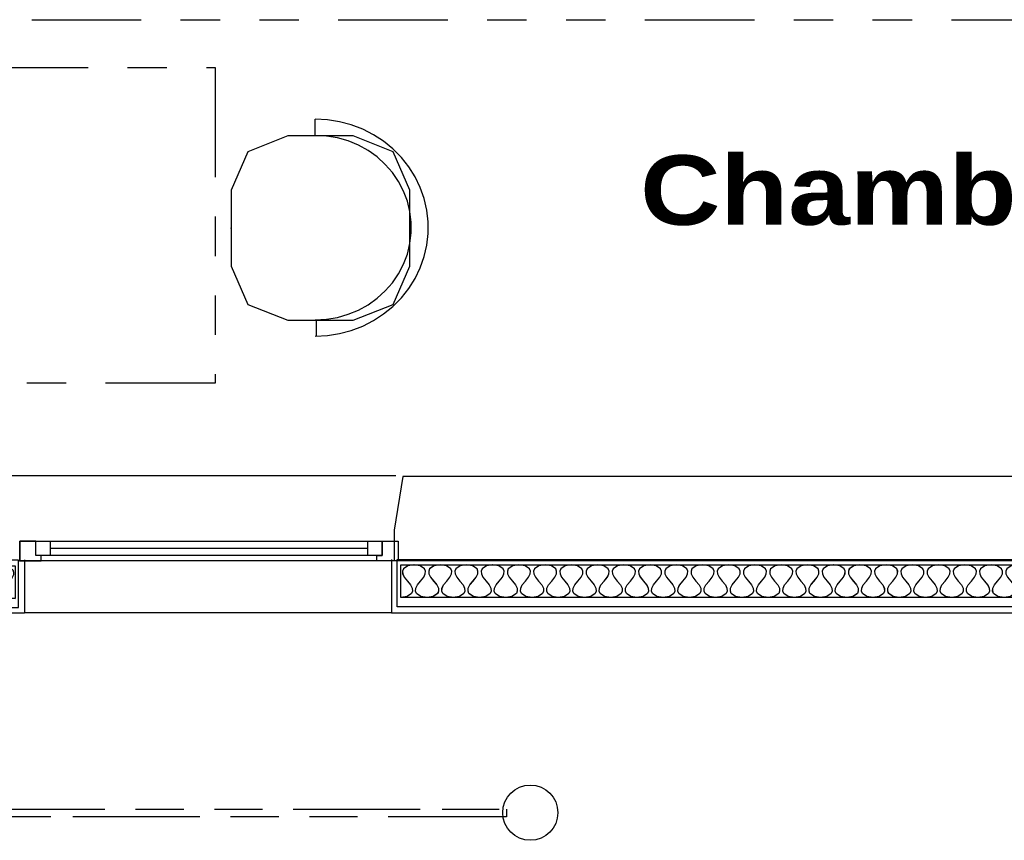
# Model space of a CAD drawing. Header units: millimetres. Extents: x -15 to 127, y -65 to 67.
# Tile 281 of 476: x 30.12 to 32.62, y 21.48 to 23.56. Entities that reach past the tile are written whole.
import ezdxf

# ---------------------------------------------------------------- set-up
doc = ezdxf.new("R2010")
doc.units = ezdxf.units.MM
doc.header["$MEASUREMENT"] = 0
doc.linetypes.add('PC_DASH_1', pattern=[0.638889, 0.277778, -0.083333, 0.055556, -0.083333, 0.055556, -0.083333])
doc.linetypes.add('PC_DASH_3', pattern=[0.055556, 0.027778, -0.027778])
doc.layers.add('structure rdc', color=7, linetype='Continuous')
doc.styles.get("Standard").update_dxf_attribs({"font": 'BKANT.TTF'})

# ---------------------------------------------------------------- blocks, each defined once
blk = doc.blocks.new('PD_8867')
at = {"layer": 'structure rdc', "color": 0}
for points in [[(33.8729, -24.2101), (31.1113, -24.2101), (31.1113, -24.127), (33.8729, -24.127), (33.8729, -24.2101)], [(32.6576, -24.2075), (32.6418, -24.2101), (32.6261, -24.2075), (32.615, -24.1997), (32.6126, -24.1938), (32.6131, -24.1867), (32.6171, -24.1782), (32.6252, -24.1685), (32.6332, -24.1588), (32.6372, -24.1503), (32.6378, -24.1432), (32.6354, -24.1373), (32.6243, -24.1296), (32.6085, -24.127), (32.5928, -24.1296), (32.5817, -24.1373), (32.5793, -24.1432), (32.5798, -24.1503), (32.5838, -24.1588), (32.5919, -24.1685), (32.6, -24.1782), (32.604, -24.1867), (32.6045, -24.1938), (32.6021, -24.1997), (32.591, -24.2075), (32.5753, -24.2101), (32.5595, -24.2075), (32.5484, -24.1997), (32.546, -24.1938), (32.5466, -24.1867), (32.5506, -24.1782), (32.5586, -24.1685), (32.5667, -24.1588), (32.5707, -24.1503), (32.5712, -24.1432), (32.5688, -24.1373), (32.5577, -24.1296), (32.542, -24.127), (32.5263, -24.1296), (32.5151, -24.1373), (32.5128, -24.1432), (32.5133, -24.1503), (32.5173, -24.1588), (32.5254, -24.1685), (32.5334, -24.1782), (32.5374, -24.1867), (32.5379, -24.1938), (32.5356, -24.1997), (32.5245, -24.2075), (32.5087, -24.2101), (32.493, -24.2075), (32.4819, -24.1997), (32.4795, -24.1938), (32.48, -24.1867), (32.484, -24.1782), (32.4921, -24.1685), (32.5001, -24.1588), (32.5041, -24.1503), (32.5047, -24.1432), (32.5023, -24.1373), (32.4912, -24.1296), (32.4755, -24.127), (32.4597, -24.1296), (32.4486, -24.1373), (32.4462, -24.1432), (32.4468, -24.1503), (32.4508, -24.1588), (32.4588, -24.1685), (32.4669, -24.1782), (32.4709, -24.1867), (32.4714, -24.1938), (32.469, -24.1997), (32.4579, -24.2075), (32.4422, -24.2101), (32.4264, -24.2075), (32.4153, -24.1997), (32.413, -24.1938), (32.4135, -24.1867), (32.4175, -24.1782), (32.4255, -24.1685), (32.4336, -24.1588), (32.4376, -24.1503), (32.4381, -24.1432), (32.4358, -24.1373), (32.4246, -24.1296), (32.4089, -24.127), (32.3932, -24.1296), (32.3821, -24.1373), (32.3797, -24.1432), (32.3802, -24.1503), (32.3842, -24.1588), (32.3923, -24.1685), (32.4003, -24.1782), (32.4043, -24.1867), (32.4049, -24.1938), (32.4025, -24.1997), (32.3914, -24.2075), (32.3756, -24.2101), (32.3599, -24.2075), (32.3488, -24.1997), (32.3464, -24.1938), (32.3469, -24.1867), (32.3509, -24.1782), (32.359, -24.1685), (32.3671, -24.1588), (32.3711, -24.1503), (32.3716, -24.1432), (32.3692, -24.1373), (32.3581, -24.1296), (32.3424, -24.127), (32.3266, -24.1296), (32.3155, -24.1373), (32.3131, -24.1432), (32.3137, -24.1503), (32.3177, -24.1588), (32.3257, -24.1685), (32.3338, -24.1782), (32.3378, -24.1867), (32.3383, -24.1938), (32.3359, -24.1997), (32.3248, -24.2075), (32.3091, -24.2101), (32.2933, -24.2075), (32.2822, -24.1997), (32.2799, -24.1938), (32.2804, -24.1867), (32.2844, -24.1782), (32.2925, -24.1685), (32.3005, -24.1588), (32.3045, -24.1503), (32.305, -24.1432), (32.3027, -24.1373), (32.2916, -24.1296), (32.2758, -24.127), (32.2601, -24.1296), (32.249, -24.1373), (32.2466, -24.1432), (32.2471, -24.1503), (32.2511, -24.1588), (32.2592, -24.1685), (32.2672, -24.1782), (32.2712, -24.1867), (32.2718, -24.1938), (32.2694, -24.1997), (32.2583, -24.2075), (32.2425, -24.2101), (32.2268, -24.2075), (32.2157, -24.1997), (32.2133, -24.1938), (32.2138, -24.1867), (32.2179, -24.1782), (32.2259, -24.1685), (32.234, -24.1588), (32.238, -24.1503), (32.2385, -24.1432), (32.2361, -24.1373), (32.225, -24.1296), (32.2093, -24.127), (32.1935, -24.1296), (32.1824, -24.1373), (32.1801, -24.1432), (32.1806, -24.1503), (32.1846, -24.1588), (32.1926, -24.1685), (32.2007, -24.1782), (32.2047, -24.1867), (32.2052, -24.1938), (32.2029, -24.1997), (32.1917, -24.2075), (32.176, -24.2101), (32.1603, -24.2075), (32.1491, -24.1997), (32.1468, -24.1938), (32.1473, -24.1867), (32.1513, -24.1782), (32.1594, -24.1685), (32.1674, -24.1588), (32.1714, -24.1503), (32.1719, -24.1432), (32.1696, -24.1373), (32.1585, -24.1296), (32.1427, -24.127), (32.127, -24.1296), (32.1159, -24.1373), (32.1135, -24.1432), (32.114, -24.1503), (32.118, -24.1588), (32.1261, -24.1685), (32.1341, -24.1782), (32.1381, -24.1867), (32.1387, -24.1938), (32.1363, -24.1997), (32.1252, -24.2075), (32.1095, -24.2101), (32.0937, -24.2075), (32.0826, -24.1997), (32.0802, -24.1938), (32.0808, -24.1867), (32.0848, -24.1782), (32.0928, -24.1685), (32.1009, -24.1588), (32.1049, -24.1503), (32.1054, -24.1432), (32.103, -24.1373), (32.0919, -24.1296), (32.0762, -24.127), (32.0604, -24.1296), (32.0493, -24.1373), (32.047, -24.1432), (32.0475, -24.1503), (32.0515, -24.1588), (32.0595, -24.1685), (32.0676, -24.1782), (32.0716, -24.1867), (32.0721, -24.1938), (32.0698, -24.1997), (32.0587, -24.2075), (32.0429, -24.2101), (32.0272, -24.2075), (32.0161, -24.1997), (32.0137, -24.1938), (32.0142, -24.1867), (32.0182, -24.1782), (32.0263, -24.1685), (32.0343, -24.1588), (32.0383, -24.1503), (32.0389, -24.1432), (32.0365, -24.1373), (32.0254, -24.1296), (32.0096, -24.127), (31.9939, -24.1296), (31.9828, -24.1373), (31.9804, -24.1432), (31.9809, -24.1503), (31.9849, -24.1588), (31.993, -24.1685), (32.0011, -24.1782), (32.0051, -24.1867), (32.0056, -24.1938), (32.0032, -24.1997), (31.9921, -24.2075), (31.9764, -24.2101), (31.9606, -24.2075), (31.9495, -24.1997), (31.9471, -24.1938), (31.9477, -24.1867), (31.9517, -24.1782), (31.9597, -24.1685), (31.9678, -24.1588), (31.9718, -24.1503), (31.9723, -24.1432), (31.9699, -24.1373), (31.9588, -24.1296), (31.9431, -24.127), (31.9273, -24.1296), (31.9162, -24.1373), (31.9139, -24.1432), (31.9144, -24.1503), (31.9184, -24.1588), (31.9265, -24.1685), (31.9345, -24.1782), (31.9385, -24.1867), (31.939, -24.1938), (31.9367, -24.1997), (31.9256, -24.2075), (31.9098, -24.2101), (31.8941, -24.2075), (31.883, -24.1997), (31.8806, -24.1938), (31.8811, -24.1867), (31.8851, -24.1782), (31.8932, -24.1685), (31.9012, -24.1588), (31.9052, -24.1503), (31.9058, -24.1432), (31.9034, -24.1373), (31.8923, -24.1296), (31.8765, -24.127), (31.8608, -24.1296), (31.8497, -24.1373), (31.8473, -24.1432), (31.8479, -24.1503), (31.8519, -24.1588), (31.8599, -24.1685), (31.868, -24.1782), (31.872, -24.1867), (31.8725, -24.1938), (31.8701, -24.1997), (31.859, -24.2075), (31.8433, -24.2101), (31.8275, -24.2075), (31.8164, -24.1997), (31.8141, -24.1938), (31.8146, -24.1867), (31.8186, -24.1782), (31.8266, -24.1685), (31.8347, -24.1588), (31.8387, -24.1503), (31.8392, -24.1432), (31.8369, -24.1373), (31.8257, -24.1296), (31.81, -24.127), (31.7943, -24.1296), (31.7832, -24.1373), (31.7808, -24.1432), (31.7813, -24.1503), (31.7853, -24.1588), (31.7934, -24.1685), (31.8014, -24.1782), (31.8054, -24.1867), (31.806, -24.1938), (31.8036, -24.1997), (31.7925, -24.2075), (31.7767, -24.2101), (31.761, -24.2075), (31.7499, -24.1997), (31.7475, -24.1938), (31.748, -24.1867), (31.752, -24.1782), (31.7601, -24.1685), (31.7682, -24.1588), (31.7722, -24.1503), (31.7727, -24.1432), (31.7703, -24.1373), (31.7592, -24.1296), (31.7435, -24.127), (31.7277, -24.1296), (31.7166, -24.1373), (31.7142, -24.1432), (31.7148, -24.1503), (31.7188, -24.1588), (31.7268, -24.1685), (31.7349, -24.1782), (31.7389, -24.1867), (31.7394, -24.1938), (31.737, -24.1997), (31.7259, -24.2075), (31.7102, -24.2101), (31.6944, -24.2075), (31.6833, -24.1997), (31.681, -24.1938), (31.6815, -24.1867), (31.6855, -24.1782), (31.6936, -24.1685), (31.7016, -24.1588), (31.7056, -24.1503), (31.7061, -24.1432), (31.7038, -24.1373), (31.6927, -24.1296), (31.6769, -24.127), (31.6612, -24.1296), (31.6501, -24.1373), (31.6477, -24.1432), (31.6482, -24.1503), (31.6522, -24.1588), (31.6603, -24.1685), (31.6683, -24.1782), (31.6723, -24.1867), (31.6729, -24.1938), (31.6705, -24.1997), (31.6594, -24.2075), (31.6436, -24.2101), (31.6279, -24.2075), (31.6168, -24.1997), (31.6144, -24.1938), (31.6149, -24.1867), (31.6189, -24.1782), (31.627, -24.1685), (31.6351, -24.1588), (31.6391, -24.1503), (31.6396, -24.1432), (31.6372, -24.1373), (31.6261, -24.1296), (31.6104, -24.127), (31.5946, -24.1296), (31.5835, -24.1373), (31.5811, -24.1432), (31.5817, -24.1503), (31.5857, -24.1588), (31.5937, -24.1685), (31.6018, -24.1782), (31.6058, -24.1867), (31.6063, -24.1938), (31.6039, -24.1997), (31.5928, -24.2075), (31.5771, -24.2101), (31.5614, -24.2075), (31.5502, -24.1997), (31.5479, -24.1938), (31.5484, -24.1867), (31.5524, -24.1782), (31.5605, -24.1685), (31.5685, -24.1588), (31.5725, -24.1503), (31.573, -24.1432), (31.5707, -24.1373), (31.5596, -24.1296), (31.5438, -24.127), (31.5281, -24.1296), (31.517, -24.1373), (31.5146, -24.1432), (31.5151, -24.1503), (31.5191, -24.1588), (31.5272, -24.1685), (31.5352, -24.1782), (31.5392, -24.1867), (31.5398, -24.1938), (31.5374, -24.1997), (31.5263, -24.2075), (31.5106, -24.2101), (31.4948, -24.2075), (31.4837, -24.1997), (31.4813, -24.1938), (31.4819, -24.1867), (31.4859, -24.1782), (31.4939, -24.1685), (31.502, -24.1588), (31.506, -24.1503), (31.5065, -24.1432), (31.5041, -24.1373), (31.493, -24.1296), (31.4773, -24.127), (31.4615, -24.1296), (31.4504, -24.1373), (31.4481, -24.1432), (31.4486, -24.1503), (31.4526, -24.1588), (31.4606, -24.1685), (31.4687, -24.1782), (31.4727, -24.1867), (31.4732, -24.1938), (31.4709, -24.1997), (31.4598, -24.2075), (31.444, -24.2101), (31.4283, -24.2075), (31.4172, -24.1997), (31.4148, -24.1938), (31.4153, -24.1867), (31.4193, -24.1782), (31.4274, -24.1685), (31.4354, -24.1588), (31.4394, -24.1503), (31.44, -24.1432), (31.4376, -24.1373), (31.4265, -24.1296), (31.4107, -24.127), (31.395, -24.1296), (31.3839, -24.1373), (31.3815, -24.1432), (31.382, -24.1503), (31.386, -24.1588), (31.3941, -24.1685), (31.4022, -24.1782), (31.4062, -24.1867), (31.4067, -24.1938), (31.4043, -24.1997), (31.3932, -24.2075), (31.3775, -24.2101), (31.3617, -24.2075), (31.3506, -24.1997), (31.3482, -24.1938), (31.3488, -24.1867), (31.3528, -24.1782), (31.3608, -24.1685), (31.3689, -24.1588), (31.3729, -24.1503), (31.3734, -24.1432), (31.371, -24.1373), (31.3599, -24.1296), (31.3442, -24.127), (31.3284, -24.1296), (31.3173, -24.1373), (31.315, -24.1432), (31.3155, -24.1503), (31.3195, -24.1588), (31.3276, -24.1685), (31.3356, -24.1782), (31.3396, -24.1867), (31.3401, -24.1938), (31.3378, -24.1997), (31.3267, -24.2075), (31.3109, -24.2101), (31.2952, -24.2075), (31.2841, -24.1997), (31.2817, -24.1938), (31.2822, -24.1867), (31.2862, -24.1782), (31.2943, -24.1685), (31.3023, -24.1588), (31.3063, -24.1503), (31.3069, -24.1432), (31.3045, -24.1373), (31.2934, -24.1296), (31.2776, -24.127), (31.2619, -24.1296), (31.2508, -24.1373), (31.2484, -24.1432), (31.249, -24.1503), (31.253, -24.1588), (31.261, -24.1685), (31.2691, -24.1782), (31.2731, -24.1867), (31.2736, -24.1938), (31.2712, -24.1997), (31.2601, -24.2075), (31.2444, -24.2101), (31.2286, -24.2075), (31.2175, -24.1997), (31.2152, -24.1938), (31.2157, -24.1867), (31.2197, -24.1782), (31.2277, -24.1685), (31.2358, -24.1588), (31.2398, -24.1503), (31.2403, -24.1432), (31.238, -24.1373), (31.2268, -24.1296), (31.2111, -24.127), (31.1954, -24.1296), (31.1842, -24.1373), (31.1819, -24.1432), (31.1824, -24.1503), (31.1864, -24.1588), (31.1945, -24.1685), (31.2025, -24.1782), (31.2065, -24.1867), (31.2071, -24.1938), (31.2047, -24.1997), (31.1936, -24.2075), (31.1778, -24.2101), (31.1621, -24.2075), (31.151, -24.1997), (31.1486, -24.1938), (31.1491, -24.1867), (31.1531, -24.1782), (31.1612, -24.1685), (31.1692, -24.1588), (31.1733, -24.1503), (31.1738, -24.1432), (31.1714, -24.1373), (31.1603, -24.1296), (31.1446, -24.127), (31.1288, -24.1296), (31.1177, -24.1373), (31.1153, -24.1432), (31.1159, -24.1503), (31.1199, -24.1588), (31.1279, -24.1685), (31.136, -24.1782), (31.14, -24.1867), (31.1405, -24.1938), (31.1381, -24.1997), (31.127, -24.2075), (31.1113, -24.2101)]]:
    blk.add_lwpolyline(points, dxfattribs=at)
blk = doc.blocks.new('PD_8868')
at = {"layer": 'structure rdc', "color": 0}
for p, q in [((31.0876, -24.1137), (31.0876, -24.2487)), ((31.0876, -24.2487), (33.8966, -24.2487))]:
    blk.add_line(p, q, dxfattribs=at)
blk = doc.blocks.new('PD_9311')
at = {"layer": 'structure rdc', "color": 0}
for p, q in [((29.8263, -24.2494), (29.8263, -24.1144)), ((30.1563, -24.1144), (30.1563, -24.2494)), ((30.1563, -24.2494), (29.8366, -24.2494))]:
    blk.add_line(p, q, dxfattribs=at)
blk = doc.blocks.new('PD_4634')
at = {"layer": 'structure rdc', "color": 0}
for points in [[(34.5314, -4.2101), (31.7698, -4.2101), (31.7698, -4.127), (34.5314, -4.127), (34.5314, -4.2101)], [(34.5314, -4.127), (34.5157, -4.1296), (34.5046, -4.1373), (34.5022, -4.1432), (34.5027, -4.1503), (34.5068, -4.1588), (34.5148, -4.1685), (34.5229, -4.1782), (34.5269, -4.1867), (34.5274, -4.1938), (34.525, -4.1997), (34.5139, -4.2075), (34.4982, -4.2101), (34.4824, -4.2075), (34.4713, -4.1997), (34.4689, -4.1938), (34.4695, -4.1867), (34.4735, -4.1782), (34.4815, -4.1685), (34.4896, -4.1588), (34.4936, -4.1503), (34.4941, -4.1432), (34.4918, -4.1373), (34.4806, -4.1296), (34.4649, -4.127), (34.4492, -4.1296), (34.438, -4.1373), (34.4357, -4.1432), (34.4362, -4.1503), (34.4402, -4.1588), (34.4483, -4.1685), (34.4563, -4.1782), (34.4603, -4.1867), (34.4608, -4.1938), (34.4585, -4.1997), (34.4474, -4.2075), (34.4316, -4.2101), (34.4159, -4.2075), (34.4048, -4.1997), (34.4024, -4.1938), (34.4029, -4.1867), (34.4069, -4.1782), (34.415, -4.1685), (34.423, -4.1588), (34.427, -4.1503), (34.4276, -4.1432), (34.4252, -4.1373), (34.4141, -4.1296), (34.3984, -4.127), (34.3826, -4.1296), (34.3715, -4.1373), (34.3691, -4.1432), (34.3697, -4.1503), (34.3737, -4.1588), (34.3817, -4.1685), (34.3898, -4.1782), (34.3938, -4.1867), (34.3943, -4.1938), (34.3919, -4.1997), (34.3808, -4.2075), (34.3651, -4.2101), (34.3493, -4.2075), (34.3382, -4.1997), (34.3359, -4.1938), (34.3364, -4.1867), (34.3404, -4.1782), (34.3484, -4.1685), (34.3565, -4.1588), (34.3605, -4.1503), (34.361, -4.1432), (34.3587, -4.1373), (34.3476, -4.1296), (34.3318, -4.127), (34.3161, -4.1296), (34.305, -4.1373), (34.3026, -4.1432), (34.3031, -4.1503), (34.3071, -4.1588), (34.3152, -4.1685), (34.3232, -4.1782), (34.3272, -4.1867), (34.3278, -4.1938), (34.3254, -4.1997), (34.3143, -4.2075), (34.2985, -4.2101), (34.2828, -4.2075), (34.2717, -4.1997), (34.2693, -4.1938), (34.2698, -4.1867), (34.2738, -4.1782), (34.2819, -4.1685), (34.29, -4.1588), (34.294, -4.1503), (34.2945, -4.1432), (34.2921, -4.1373), (34.281, -4.1296), (34.2653, -4.127), (34.2495, -4.1296), (34.2384, -4.1373), (34.236, -4.1432), (34.2366, -4.1503), (34.2406, -4.1588), (34.2486, -4.1685), (34.2567, -4.1782), (34.2607, -4.1867), (34.2612, -4.1938), (34.2588, -4.1997), (34.2477, -4.2075), (34.232, -4.2101), (34.2162, -4.2075), (34.2051, -4.1997), (34.2028, -4.1938), (34.2033, -4.1867), (34.2073, -4.1782), (34.2154, -4.1685), (34.2234, -4.1588), (34.2274, -4.1503), (34.2279, -4.1432), (34.2256, -4.1373), (34.2145, -4.1296), (34.1987, -4.127), (34.183, -4.1296), (34.1719, -4.1373), (34.1695, -4.1432), (34.17, -4.1503), (34.174, -4.1588), (34.1821, -4.1685), (34.1901, -4.1782), (34.1941, -4.1867), (34.1947, -4.1938), (34.1923, -4.1997), (34.1812, -4.2075), (34.1654, -4.2101), (34.1497, -4.2075), (34.1386, -4.1997), (34.1362, -4.1938), (34.1368, -4.1867), (34.1408, -4.1782), (34.1488, -4.1685), (34.1569, -4.1588), (34.1609, -4.1503), (34.1614, -4.1432), (34.159, -4.1373), (34.1479, -4.1296), (34.1322, -4.127), (34.1164, -4.1296), (34.1053, -4.1373), (34.103, -4.1432), (34.1035, -4.1503), (34.1075, -4.1588), (34.1155, -4.1685), (34.1236, -4.1782), (34.1276, -4.1867), (34.1281, -4.1938), (34.1258, -4.1997), (34.1146, -4.2075), (34.0989, -4.2101), (34.0832, -4.2075), (34.0721, -4.1997), (34.0697, -4.1938), (34.0702, -4.1867), (34.0742, -4.1782), (34.0823, -4.1685), (34.0903, -4.1588), (34.0943, -4.1503), (34.0949, -4.1432), (34.0925, -4.1373), (34.0814, -4.1296), (34.0656, -4.127), (34.0499, -4.1296), (34.0388, -4.1373), (34.0364, -4.1432), (34.0369, -4.1503), (34.0409, -4.1588), (34.049, -4.1685), (34.0571, -4.1782), (34.0611, -4.1867), (34.0616, -4.1938), (34.0592, -4.1997), (34.0481, -4.2075), (34.0324, -4.2101), (34.0166, -4.2075), (34.0055, -4.1997), (34.0031, -4.1938), (34.0037, -4.1867), (34.0077, -4.1782), (34.0157, -4.1685), (34.0238, -4.1588), (34.0278, -4.1503), (34.0283, -4.1432), (34.0259, -4.1373), (34.0148, -4.1296), (33.9991, -4.127), (33.9833, -4.1296), (33.9722, -4.1373), (33.9699, -4.1432), (33.9704, -4.1503), (33.9744, -4.1588), (33.9824, -4.1685), (33.9905, -4.1782), (33.9945, -4.1867), (33.995, -4.1938), (33.9927, -4.1997), (33.9816, -4.2075), (33.9658, -4.2101), (33.9501, -4.2075), (33.939, -4.1997), (33.9366, -4.1938), (33.9371, -4.1867), (33.9411, -4.1782), (33.9492, -4.1685), (33.9572, -4.1588), (33.9612, -4.1503), (33.9618, -4.1432), (33.9594, -4.1373), (33.9483, -4.1296), (33.9325, -4.127), (33.9168, -4.1296), (33.9057, -4.1373), (33.9033, -4.1432), (33.9038, -4.1503), (33.9078, -4.1588), (33.9159, -4.1685), (33.924, -4.1782), (33.928, -4.1867), (33.9285, -4.1938), (33.9261, -4.1997), (33.915, -4.2075), (33.8993, -4.2101), (33.8835, -4.2075), (33.8724, -4.1997), (33.87, -4.1938), (33.8706, -4.1867), (33.8746, -4.1782), (33.8826, -4.1685), (33.8907, -4.1588), (33.8947, -4.1503), (33.8952, -4.1432), (33.8928, -4.1373), (33.8817, -4.1296), (33.866, -4.127), (33.8503, -4.1296), (33.8391, -4.1373), (33.8368, -4.1432), (33.8373, -4.1503), (33.8413, -4.1588), (33.8494, -4.1685), (33.8574, -4.1782), (33.8614, -4.1867), (33.8619, -4.1938), (33.8596, -4.1997), (33.8485, -4.2075), (33.8327, -4.2101), (33.817, -4.2075), (33.8059, -4.1997), (33.8035, -4.1938), (33.804, -4.1867), (33.808, -4.1782), (33.8161, -4.1685), (33.8241, -4.1588), (33.8281, -4.1503), (33.8287, -4.1432), (33.8263, -4.1373), (33.8152, -4.1296), (33.7995, -4.127), (33.7837, -4.1296), (33.7726, -4.1373), (33.7702, -4.1432), (33.7708, -4.1503), (33.7748, -4.1588), (33.7828, -4.1685), (33.7909, -4.1782), (33.7949, -4.1867), (33.7954, -4.1938), (33.793, -4.1997), (33.7819, -4.2075), (33.7662, -4.2101), (33.7504, -4.2075), (33.7393, -4.1997), (33.737, -4.1938), (33.7375, -4.1867), (33.7415, -4.1782), (33.7495, -4.1685), (33.7576, -4.1588), (33.7616, -4.1503), (33.7621, -4.1432), (33.7598, -4.1373), (33.7486, -4.1296), (33.7329, -4.127), (33.7172, -4.1296), (33.7061, -4.1373), (33.7037, -4.1432), (33.7042, -4.1503), (33.7082, -4.1588), (33.7163, -4.1685), (33.7243, -4.1782), (33.7283, -4.1867), (33.7289, -4.1938), (33.7265, -4.1997), (33.7154, -4.2075), (33.6996, -4.2101), (33.6839, -4.2075), (33.6728, -4.1997), (33.6704, -4.1938), (33.6709, -4.1867), (33.6749, -4.1782), (33.683, -4.1685), (33.6911, -4.1588), (33.6951, -4.1503), (33.6956, -4.1432), (33.6932, -4.1373), (33.6821, -4.1296), (33.6664, -4.127), (33.6506, -4.1296), (33.6395, -4.1373), (33.6371, -4.1432), (33.6377, -4.1503), (33.6417, -4.1588), (33.6497, -4.1685), (33.6578, -4.1782), (33.6618, -4.1867), (33.6623, -4.1938), (33.6599, -4.1997), (33.6488, -4.2075), (33.6331, -4.2101), (33.6173, -4.2075), (33.6062, -4.1997), (33.6039, -4.1938), (33.6044, -4.1867), (33.6084, -4.1782), (33.6165, -4.1685), (33.6245, -4.1588), (33.6285, -4.1503), (33.629, -4.1432), (33.6267, -4.1373), (33.6156, -4.1296), (33.5998, -4.127), (33.5841, -4.1296), (33.573, -4.1373), (33.5706, -4.1432), (33.5711, -4.1503), (33.5751, -4.1588), (33.5832, -4.1685), (33.5912, -4.1782), (33.5952, -4.1867), (33.5958, -4.1938), (33.5934, -4.1997), (33.5823, -4.2075), (33.5665, -4.2101), (33.5508, -4.2075), (33.5397, -4.1997), (33.5373, -4.1938), (33.5379, -4.1867), (33.5419, -4.1782), (33.5499, -4.1685), (33.558, -4.1588), (33.562, -4.1503), (33.5625, -4.1432), (33.5601, -4.1373), (33.549, -4.1296), (33.5333, -4.127), (33.5175, -4.1296), (33.5064, -4.1373), (33.5041, -4.1432), (33.5046, -4.1503), (33.5086, -4.1588), (33.5166, -4.1685), (33.5247, -4.1782), (33.5287, -4.1867), (33.5292, -4.1938), (33.5269, -4.1997), (33.5157, -4.2075), (33.5, -4.2101), (33.4843, -4.2075), (33.4731, -4.1997), (33.4708, -4.1938), (33.4713, -4.1867), (33.4753, -4.1782), (33.4834, -4.1685), (33.4914, -4.1588), (33.4954, -4.1503), (33.4959, -4.1432), (33.4936, -4.1373), (33.4825, -4.1296), (33.4667, -4.127), (33.451, -4.1296), (33.4399, -4.1373), (33.4375, -4.1432), (33.438, -4.1503), (33.442, -4.1588), (33.4501, -4.1685), (33.4581, -4.1782), (33.4622, -4.1867), (33.4627, -4.1938), (33.4603, -4.1997), (33.4492, -4.2075), (33.4335, -4.2101), (33.4177, -4.2075), (33.4066, -4.1997), (33.4042, -4.1938), (33.4048, -4.1867), (33.4088, -4.1782), (33.4168, -4.1685), (33.4249, -4.1588), (33.4289, -4.1503), (33.4294, -4.1432), (33.427, -4.1373), (33.4159, -4.1296), (33.4002, -4.127), (33.3844, -4.1296), (33.3733, -4.1373), (33.371, -4.1432), (33.3715, -4.1503), (33.3755, -4.1588), (33.3835, -4.1685), (33.3916, -4.1782), (33.3956, -4.1867), (33.3961, -4.1938), (33.3938, -4.1997), (33.3827, -4.2075), (33.3669, -4.2101), (33.3512, -4.2075), (33.3401, -4.1997), (33.3377, -4.1938), (33.3382, -4.1867), (33.3422, -4.1782), (33.3503, -4.1685), (33.3583, -4.1588), (33.3623, -4.1503), (33.3629, -4.1432), (33.3605, -4.1373), (33.3494, -4.1296), (33.3336, -4.127), (33.3179, -4.1296), (33.3068, -4.1373), (33.3044, -4.1432), (33.3049, -4.1503), (33.3089, -4.1588), (33.317, -4.1685), (33.3251, -4.1782), (33.3291, -4.1867), (33.3296, -4.1938), (33.3272, -4.1997), (33.3161, -4.2075), (33.3004, -4.2101), (33.2846, -4.2075), (33.2735, -4.1997), (33.2711, -4.1938), (33.2717, -4.1867), (33.2757, -4.1782), (33.2837, -4.1685), (33.2918, -4.1588), (33.2958, -4.1503), (33.2963, -4.1432), (33.2939, -4.1373), (33.2828, -4.1296), (33.2671, -4.127), (33.2514, -4.1296), (33.2402, -4.1373), (33.2379, -4.1432), (33.2384, -4.1503), (33.2424, -4.1588), (33.2505, -4.1685), (33.2585, -4.1782), (33.2625, -4.1867), (33.263, -4.1938), (33.2607, -4.1997), (33.2496, -4.2075), (33.2338, -4.2101), (33.2181, -4.2075), (33.207, -4.1997), (33.2046, -4.1938), (33.2051, -4.1867), (33.2091, -4.1782), (33.2172, -4.1685), (33.2252, -4.1588), (33.2292, -4.1503), (33.2298, -4.1432), (33.2274, -4.1373), (33.2163, -4.1296), (33.2005, -4.127), (33.1848, -4.1296), (33.1737, -4.1373), (33.1713, -4.1432), (33.1719, -4.1503), (33.1759, -4.1588), (33.1839, -4.1685), (33.192, -4.1782), (33.196, -4.1867), (33.1965, -4.1938), (33.1941, -4.1997), (33.183, -4.2075), (33.1673, -4.2101), (33.1515, -4.2075), (33.1404, -4.1997), (33.1381, -4.1938), (33.1386, -4.1867), (33.1426, -4.1782), (33.1506, -4.1685), (33.1587, -4.1588), (33.1627, -4.1503), (33.1632, -4.1432), (33.1609, -4.1373), (33.1497, -4.1296), (33.134, -4.127), (33.1183, -4.1296), (33.1072, -4.1373), (33.1048, -4.1432), (33.1053, -4.1503), (33.1093, -4.1588), (33.1174, -4.1685), (33.1254, -4.1782), (33.1294, -4.1867), (33.13, -4.1938), (33.1276, -4.1997), (33.1165, -4.2075), (33.1007, -4.2101), (33.085, -4.2075), (33.0739, -4.1997), (33.0715, -4.1938), (33.072, -4.1867), (33.076, -4.1782), (33.0841, -4.1685), (33.0922, -4.1588), (33.0962, -4.1503), (33.0967, -4.1432), (33.0943, -4.1373), (33.0832, -4.1296), (33.0675, -4.127), (33.0517, -4.1296), (33.0406, -4.1373), (33.0382, -4.1432), (33.0388, -4.1503), (33.0428, -4.1588), (33.0508, -4.1685), (33.0589, -4.1782), (33.0629, -4.1867), (33.0634, -4.1938), (33.061, -4.1997), (33.0499, -4.2075), (33.0342, -4.2101), (33.0184, -4.2075), (33.0073, -4.1997), (33.005, -4.1938), (33.0055, -4.1867), (33.0095, -4.1782), (33.0176, -4.1685), (33.0256, -4.1588), (33.0296, -4.1503), (33.0301, -4.1432), (33.0278, -4.1373), (33.0167, -4.1296), (33.0009, -4.127), (32.9852, -4.1296), (32.9741, -4.1373), (32.9717, -4.1432), (32.9722, -4.1503), (32.9762, -4.1588), (32.9843, -4.1685), (32.9923, -4.1782), (32.9963, -4.1867), (32.9969, -4.1938), (32.9945, -4.1997), (32.9834, -4.2075), (32.9676, -4.2101), (32.9519, -4.2075), (32.9408, -4.1997), (32.9384, -4.1938), (32.9389, -4.1867), (32.943, -4.1782), (32.951, -4.1685), (32.9591, -4.1588), (32.9631, -4.1503), (32.9636, -4.1432), (32.9612, -4.1373), (32.9501, -4.1296), (32.9344, -4.127), (32.9186, -4.1296), (32.9075, -4.1373), (32.9051, -4.1432), (32.9057, -4.1503), (32.9097, -4.1588), (32.9177, -4.1685), (32.9258, -4.1782), (32.9298, -4.1867), (32.9303, -4.1938), (32.928, -4.1997), (32.9168, -4.2075), (32.9011, -4.2101), (32.8854, -4.2075), (32.8742, -4.1997), (32.8719, -4.1938), (32.8724, -4.1867), (32.8764, -4.1782), (32.8845, -4.1685), (32.8925, -4.1588), (32.8965, -4.1503), (32.897, -4.1432), (32.8947, -4.1373), (32.8836, -4.1296), (32.8678, -4.127), (32.8521, -4.1296), (32.841, -4.1373), (32.8386, -4.1432), (32.8391, -4.1503), (32.8431, -4.1588), (32.8512, -4.1685), (32.8592, -4.1782), (32.8632, -4.1867), (32.8638, -4.1938), (32.8614, -4.1997), (32.8503, -4.2075), (32.8346, -4.2101), (32.8188, -4.2075), (32.8077, -4.1997), (32.8053, -4.1938), (32.8059, -4.1867), (32.8099, -4.1782), (32.8179, -4.1685), (32.826, -4.1588), (32.83, -4.1503), (32.8305, -4.1432), (32.8281, -4.1373), (32.817, -4.1296), (32.8013, -4.127), (32.7855, -4.1296), (32.7744, -4.1373), (32.7721, -4.1432), (32.7726, -4.1503), (32.7766, -4.1588), (32.7846, -4.1685), (32.7927, -4.1782), (32.7967, -4.1867), (32.7972, -4.1938), (32.7949, -4.1997), (32.7838, -4.2075), (32.768, -4.2101), (32.7523, -4.2075), (32.7412, -4.1997), (32.7388, -4.1938), (32.7393, -4.1867), (32.7433, -4.1782), (32.7514, -4.1685), (32.7594, -4.1588), (32.7634, -4.1503), (32.764, -4.1432), (32.7616, -4.1373), (32.7505, -4.1296), (32.7347, -4.127), (32.719, -4.1296), (32.7079, -4.1373), (32.7055, -4.1432), (32.706, -4.1503), (32.71, -4.1588), (32.7181, -4.1685), (32.7262, -4.1782), (32.7302, -4.1867), (32.7307, -4.1938), (32.7283, -4.1997), (32.7172, -4.2075), (32.7015, -4.2101), (32.6857, -4.2075), (32.6746, -4.1997), (32.6722, -4.1938), (32.6728, -4.1867), (32.6768, -4.1782), (32.6848, -4.1685), (32.6929, -4.1588), (32.6969, -4.1503), (32.6974, -4.1432), (32.695, -4.1373), (32.6839, -4.1296), (32.6682, -4.127), (32.6524, -4.1296), (32.6413, -4.1373), (32.639, -4.1432), (32.6395, -4.1503), (32.6435, -4.1588), (32.6516, -4.1685), (32.6596, -4.1782), (32.6636, -4.1867), (32.6641, -4.1938), (32.6618, -4.1997), (32.6507, -4.2075), (32.6349, -4.2101), (32.6192, -4.2075), (32.6081, -4.1997), (32.6057, -4.1938), (32.6062, -4.1867), (32.6102, -4.1782), (32.6183, -4.1685), (32.6263, -4.1588), (32.6303, -4.1503), (32.6309, -4.1432), (32.6285, -4.1373), (32.6174, -4.1296), (32.6016, -4.127), (32.5859, -4.1296), (32.5748, -4.1373), (32.5724, -4.1432), (32.573, -4.1503), (32.577, -4.1588), (32.585, -4.1685), (32.5931, -4.1782), (32.5971, -4.1867), (32.5976, -4.1938), (32.5952, -4.1997), (32.5841, -4.2075), (32.5684, -4.2101), (32.5526, -4.2075), (32.5415, -4.1997), (32.5392, -4.1938), (32.5397, -4.1867), (32.5437, -4.1782), (32.5517, -4.1685), (32.5598, -4.1588), (32.5638, -4.1503), (32.5643, -4.1432), (32.562, -4.1373), (32.5508, -4.1296), (32.5351, -4.127), (32.5194, -4.1296), (32.5083, -4.1373), (32.5059, -4.1432), (32.5064, -4.1503), (32.5104, -4.1588), (32.5185, -4.1685), (32.5265, -4.1782), (32.5305, -4.1867), (32.5311, -4.1938), (32.5287, -4.1997), (32.5176, -4.2075), (32.5018, -4.2101), (32.4861, -4.2075), (32.475, -4.1997), (32.4726, -4.1938), (32.4731, -4.1867), (32.4771, -4.1782), (32.4852, -4.1685), (32.4933, -4.1588), (32.4973, -4.1503), (32.4978, -4.1432), (32.4954, -4.1373), (32.4843, -4.1296), (32.4686, -4.127), (32.4528, -4.1296), (32.4417, -4.1373), (32.4393, -4.1432), (32.4399, -4.1503), (32.4439, -4.1588), (32.4519, -4.1685), (32.46, -4.1782), (32.464, -4.1867), (32.4645, -4.1938), (32.4621, -4.1997), (32.451, -4.2075), (32.4353, -4.2101), (32.4195, -4.2075), (32.4084, -4.1997), (32.4061, -4.1938), (32.4066, -4.1867), (32.4106, -4.1782), (32.4186, -4.1685), (32.4267, -4.1588), (32.4307, -4.1503), (32.4312, -4.1432), (32.4289, -4.1373), (32.4178, -4.1296), (32.402, -4.127), (32.3863, -4.1296), (32.3752, -4.1373), (32.3728, -4.1432), (32.3733, -4.1503), (32.3773, -4.1588), (32.3854, -4.1685), (32.3934, -4.1782), (32.3974, -4.1867), (32.398, -4.1938), (32.3956, -4.1997), (32.3845, -4.2075), (32.3687, -4.2101), (32.353, -4.2075), (32.3419, -4.1997), (32.3395, -4.1938), (32.34, -4.1867), (32.344, -4.1782), (32.3521, -4.1685), (32.3602, -4.1588), (32.3642, -4.1503), (32.3647, -4.1432), (32.3623, -4.1373), (32.3512, -4.1296), (32.3355, -4.127), (32.3197, -4.1296), (32.3086, -4.1373), (32.3062, -4.1432), (32.3068, -4.1503), (32.3108, -4.1588), (32.3188, -4.1685), (32.3269, -4.1782), (32.3309, -4.1867), (32.3314, -4.1938), (32.329, -4.1997), (32.3179, -4.2075), (32.3022, -4.2101), (32.2865, -4.2075), (32.2753, -4.1997), (32.273, -4.1938), (32.2735, -4.1867), (32.2775, -4.1782), (32.2856, -4.1685), (32.2936, -4.1588), (32.2976, -4.1503), (32.2981, -4.1432), (32.2958, -4.1373), (32.2847, -4.1296), (32.2689, -4.127), (32.2532, -4.1296), (32.2421, -4.1373), (32.2397, -4.1432), (32.2402, -4.1503), (32.2442, -4.1588), (32.2523, -4.1685), (32.2603, -4.1782), (32.2643, -4.1867), (32.2649, -4.1938), (32.2625, -4.1997), (32.2514, -4.2075), (32.2357, -4.2101), (32.2199, -4.2075), (32.2088, -4.1997), (32.2064, -4.1938), (32.207, -4.1867), (32.211, -4.1782), (32.219, -4.1685), (32.2271, -4.1588), (32.2311, -4.1503), (32.2316, -4.1432), (32.2292, -4.1373), (32.2181, -4.1296), (32.2024, -4.127), (32.1866, -4.1296), (32.1755, -4.1373), (32.1732, -4.1432), (32.1737, -4.1503), (32.1777, -4.1588), (32.1857, -4.1685), (32.1938, -4.1782), (32.1978, -4.1867), (32.1983, -4.1938), (32.196, -4.1997), (32.1849, -4.2075), (32.1691, -4.2101), (32.1534, -4.2075), (32.1423, -4.1997), (32.1399, -4.1938), (32.1404, -4.1867), (32.1444, -4.1782), (32.1525, -4.1685), (32.1605, -4.1588), (32.1645, -4.1503), (32.1651, -4.1432), (32.1627, -4.1373), (32.1516, -4.1296), (32.1358, -4.127), (32.1201, -4.1296), (32.109, -4.1373), (32.1066, -4.1432), (32.1071, -4.1503), (32.1111, -4.1588), (32.1192, -4.1685), (32.1273, -4.1782), (32.1313, -4.1867), (32.1318, -4.1938), (32.1294, -4.1997), (32.1183, -4.2075), (32.1026, -4.2101), (32.0868, -4.2075), (32.0757, -4.1997), (32.0733, -4.1938), (32.0739, -4.1867), (32.0779, -4.1782), (32.0859, -4.1685), (32.094, -4.1588), (32.098, -4.1503), (32.0985, -4.1432), (32.0961, -4.1373), (32.085, -4.1296), (32.0693, -4.127), (32.0535, -4.1296), (32.0424, -4.1373), (32.0401, -4.1432), (32.0406, -4.1503), (32.0446, -4.1588), (32.0527, -4.1685), (32.0607, -4.1782), (32.0647, -4.1867), (32.0652, -4.1938), (32.0629, -4.1997), (32.0518, -4.2075), (32.036, -4.2101), (32.0203, -4.2075), (32.0092, -4.1997), (32.0068, -4.1938), (32.0073, -4.1867), (32.0113, -4.1782), (32.0194, -4.1685), (32.0274, -4.1588), (32.0314, -4.1503), (32.032, -4.1432), (32.0296, -4.1373), (32.0185, -4.1296), (32.0027, -4.127), (31.987, -4.1296), (31.9759, -4.1373), (31.9735, -4.1432), (31.9741, -4.1503), (31.9781, -4.1588), (31.9861, -4.1685), (31.9942, -4.1782), (31.9982, -4.1867), (31.9987, -4.1938), (31.9963, -4.1997), (31.9852, -4.2075), (31.9695, -4.2101), (31.9537, -4.2075), (31.9426, -4.1997), (31.9403, -4.1938), (31.9408, -4.1867), (31.9448, -4.1782), (31.9528, -4.1685), (31.9609, -4.1588), (31.9649, -4.1503), (31.9654, -4.1432), (31.9631, -4.1373), (31.9519, -4.1296), (31.9362, -4.127), (31.9205, -4.1296), (31.9093, -4.1373), (31.907, -4.1432), (31.9075, -4.1503), (31.9115, -4.1588), (31.9196, -4.1685), (31.9276, -4.1782), (31.9316, -4.1867), (31.9321, -4.1938), (31.9298, -4.1997), (31.9187, -4.2075), (31.9029, -4.2101), (31.8872, -4.2075), (31.8761, -4.1997), (31.8737, -4.1938), (31.8742, -4.1867), (31.8782, -4.1782), (31.8863, -4.1685), (31.8943, -4.1588), (31.8984, -4.1503), (31.8989, -4.1432), (31.8965, -4.1373), (31.8854, -4.1296), (31.8697, -4.127), (31.8539, -4.1296), (31.8428, -4.1373), (31.8404, -4.1432), (31.841, -4.1503), (31.845, -4.1588), (31.853, -4.1685), (31.8611, -4.1782), (31.8651, -4.1867), (31.8656, -4.1938), (31.8632, -4.1997), (31.8521, -4.2075), (31.8364, -4.2101), (31.8206, -4.2075), (31.8095, -4.1997), (31.8072, -4.1938), (31.8077, -4.1867), (31.8117, -4.1782), (31.8197, -4.1685), (31.8278, -4.1588), (31.8318, -4.1503), (31.8323, -4.1432), (31.83, -4.1373), (31.8189, -4.1296), (31.8031, -4.127), (31.7874, -4.1296), (31.7763, -4.1373), (31.7739, -4.1432), (31.7744, -4.1503), (31.7784, -4.1588), (31.7865, -4.1685), (31.7945, -4.1782), (31.7985, -4.1867), (31.7991, -4.1938), (31.7967, -4.1997), (31.7856, -4.2075), (31.7698, -4.2101)]]:
    blk.add_lwpolyline(points, dxfattribs=at)
blk = doc.blocks.new('PD_4635')
at = {"layer": 'structure rdc', "color": 0}
for p, q in [((31.7461, -4.1137), (31.7461, -4.2487)), ((34.5551, -4.2487), (34.5551, -4.1137)), ((31.7461, -4.2487), (34.5551, -4.2487))]:
    blk.add_line(p, q, dxfattribs=at)
blk = doc.blocks.new('PD_4633')
at = {"layer": 'structure rdc', "color": 0}
blk.add_lwpolyline([(31.7607, -4.2338), (31.7607, -4.1138), (34.5387, -4.1138), (34.5387, -4.2338), (31.7607, -4.2338)], dxfattribs=at)
at = {"layer": 'structure rdc'}
for name in ['PD_4635', 'PD_4634']:
    blk.add_blockref(name, (0, 0), dxfattribs=at)
blk = doc.blocks.new('PD_4639')
at = {"layer": 'structure rdc', "color": 0}
for p, q in [((30.8804, -4.0853), (31.6864, -4.0853)), ((31.6864, -4.1036), (30.8804, -4.1036))]:
    blk.add_line(p, q, dxfattribs=at)
for points in [[(31.7634, -4.1173), (30.8034, -4.1173), (30.8034, -4.067), (31.7634, -4.067), (31.7634, -4.1173)], [(30.8034, -4.067), (30.8034, -4.1173), (30.8577, -4.1173), (30.8577, -4.1036), (30.8442, -4.1036), (30.8442, -4.067), (30.8034, -4.067)], [(30.8804, -4.1036), (30.8442, -4.1036), (30.8442, -4.067), (30.8804, -4.067), (30.8804, -4.1036)], [(31.7226, -4.1036), (31.6864, -4.1036), (31.6864, -4.067), (31.7226, -4.067), (31.7226, -4.1036)], [(31.7634, -4.067), (31.7634, -4.1173), (31.7091, -4.1173), (31.7091, -4.1036), (31.7226, -4.1036), (31.7226, -4.067), (31.7634, -4.067)]]:
    blk.add_lwpolyline(points, dxfattribs=at)
blk.add_point((30.8034, -4.1173), dxfattribs=at)
blk = doc.blocks.new('PD_4836')
at = {"layer": 'structure rdc', "color": 0}
for p, q in [((30.4849, -4.2494), (30.4849, -4.1144)), ((30.8149, -4.1144), (30.8149, -4.2494)), ((30.8149, -4.2494), (30.4952, -4.2494))]:
    blk.add_line(p, q, dxfattribs=at)
blk = doc.blocks.new('PD_4837')
at = {"layer": 'structure rdc', "color": 0}
for points in [[(30.5087, -4.1294), (30.7911, -4.1294), (30.7911, -4.2128), (30.5087, -4.2128), (30.5087, -4.1294)], [(30.5087, -4.1294), (30.5235, -4.132), (30.534, -4.1398), (30.5363, -4.1457), (30.5358, -4.1529), (30.532, -4.1613), (30.5244, -4.1711), (30.5168, -4.1809), (30.513, -4.1894), (30.5125, -4.1965), (30.5147, -4.2024), (30.5252, -4.2102), (30.5401, -4.2128), (30.5549, -4.2102), (30.5654, -4.2024), (30.5676, -4.1965), (30.5671, -4.1894), (30.5634, -4.1809), (30.5558, -4.1711), (30.5481, -4.1613), (30.5444, -4.1529), (30.5439, -4.1457), (30.5461, -4.1398), (30.5566, -4.132), (30.5714, -4.1294), (30.5863, -4.132), (30.5968, -4.1398), (30.599, -4.1457), (30.5985, -4.1529), (30.5947, -4.1613), (30.5871, -4.1711), (30.5795, -4.1809), (30.5757, -4.1894), (30.5752, -4.1965), (30.5775, -4.2024), (30.588, -4.2102), (30.6028, -4.2128), (30.6177, -4.2102), (30.6282, -4.2024), (30.6304, -4.1965), (30.6299, -4.1894), (30.6261, -4.1809), (30.6185, -4.1711), (30.6109, -4.1613), (30.6071, -4.1529), (30.6066, -4.1457), (30.6089, -4.1398), (30.6193, -4.132), (30.6342, -4.1294), (30.6491, -4.132), (30.6595, -4.1398), (30.6618, -4.1457), (30.6613, -4.1529), (30.6575, -4.1613), (30.6499, -4.1711), (30.6423, -4.1809), (30.6385, -4.1894), (30.638, -4.1965), (30.6402, -4.2024), (30.6507, -4.2102), (30.6656, -4.2128), (30.6804, -4.2102), (30.6909, -4.2024), (30.6932, -4.1965), (30.6927, -4.1894), (30.6889, -4.1809), (30.6813, -4.1711), (30.6737, -4.1613), (30.6699, -4.1529), (30.6694, -4.1457), (30.6716, -4.1398), (30.6821, -4.132), (30.697, -4.1294), (30.7118, -4.132), (30.7223, -4.1398), (30.7245, -4.1457), (30.724, -4.1529), (30.7203, -4.1613), (30.7126, -4.1711), (30.705, -4.1809), (30.7013, -4.1894), (30.7008, -4.1965), (30.703, -4.2024), (30.7135, -4.2102), (30.7283, -4.2128), (30.7432, -4.2102), (30.7537, -4.2024), (30.7559, -4.1965), (30.7554, -4.1894), (30.7516, -4.1809), (30.744, -4.1711), (30.7364, -4.1613), (30.7326, -4.1529), (30.7321, -4.1457), (30.7344, -4.1398), (30.7449, -4.132), (30.7597, -4.1294), (30.7746, -4.132), (30.7851, -4.1398), (30.7873, -4.1457), (30.7868, -4.1529), (30.783, -4.1613), (30.7754, -4.1711), (30.7678, -4.1809), (30.764, -4.1894), (30.7635, -4.1965), (30.7658, -4.2024), (30.7762, -4.2102), (30.7911, -4.2128)]]:
    blk.add_lwpolyline(points, dxfattribs=at)
blk = doc.blocks.new('PD_4835')
at = {"layer": 'structure rdc', "color": 0}
blk.add_lwpolyline([(30.7998, -4.2353), (30.7998, -4.1153), (30.4998, -4.1153), (30.4998, -4.2353), (30.7998, -4.2353)], dxfattribs=at)
at = {"layer": 'structure rdc'}
for name in ['PD_4836', 'PD_4837']:
    blk.add_blockref(name, (0, 0), dxfattribs=at)

msp = doc.modelspace()

# ---------------------------------------------------------------- linework, layer by layer
at = {"layer": 'structure rdc', "color": 0, "linetype": 'PC_DASH_1'}
for p, q in [((1.3761, 23.5606), (55.1656, 23.5606)), ((30.8724, 23.308), (30.8724, 23.2669)), ((30.8767, 22.7593), (30.8767, 22.7983))]:
    msp.add_line(p, q, dxfattribs=at)
at = {"layer": 'structure rdc', "color": 0}
for p, q in [((28.8472, 22.4047), (31.078, 22.4047)), ((28.8472, 22.4047), (31.078, 22.4047)), ((30.2009, 22.22), (31.0069, 22.22)), ((31.0069, 22.2017), (30.2009, 22.2017)), ((31.0666, 22.0565), (30.1361, 22.0565)), ((31.0666, 22.0565), (30.1361, 22.0565))]:
    msp.add_line(p, q, dxfattribs=at)
at = {"layer": 'structure rdc', "color": 0, "linetype": 'PC_DASH_1'}
for points in [[(30.0192, 22.639), (30.0192, 23.439), (30.6192, 23.439), (30.6192, 22.639), (30.0192, 22.639)], [(30.8732, 22.7583), (30.9042, 22.7599), (30.9348, 22.7647), (30.9647, 22.7727), (30.9936, 22.7837), (31.021, 22.7977), (31.0467, 22.8144), (31.0704, 22.8336), (31.0917, 22.8553), (31.1105, 22.879), (31.1265, 22.9045), (31.1396, 22.9315), (31.1495, 22.9597), (31.1562, 22.9888), (31.1595, 23.0184), (31.1595, 23.0482), (31.1562, 23.0778), (31.1495, 23.1069), (31.1396, 23.1351), (31.1265, 23.1621), (31.1105, 23.1876), (31.0917, 23.2113), (31.0704, 23.2329), (31.0467, 23.2522), (31.021, 23.2689), (30.9936, 23.2829), (30.9647, 23.2939), (30.9348, 23.3018), (30.9042, 23.3067), (30.8732, 23.3083)], [(31.1129, 22.9358), (31.1129, 23.1285), (31.0709, 23.2258), (30.9695, 23.266), (30.8033, 23.266), (30.7019, 23.2258), (30.6599, 23.1285), (30.6599, 22.9358), (30.7019, 22.8386), (30.8033, 22.7983), (30.9695, 22.7983), (31.0709, 22.8386), (31.1129, 22.9358)], [(30.8732, 22.7994), (30.9015, 22.801), (30.9294, 22.8057), (30.9566, 22.8135), (30.9827, 22.8243), (31.0072, 22.8379), (31.03, 22.8541), (31.0506, 22.8728), (31.0688, 22.8936), (31.0844, 22.9163), (31.0971, 22.9406), (31.1068, 22.9662), (31.1134, 22.9927), (31.1167, 23.0197), (31.1167, 23.0469), (31.1134, 23.0739), (31.1068, 23.1003), (31.0971, 23.1259), (31.0844, 23.1502), (31.0688, 23.1729), (31.0506, 23.1938), (31.03, 23.2124), (31.0072, 23.2287), (30.9827, 23.2423), (30.9566, 23.253), (30.9294, 23.2608), (30.9015, 23.2655), (30.8732, 23.2671)], [(31.3582, 21.5587), (31.3582, 21.5387), (30.0395, 21.5387), (30.0395, 21.5587), (31.3582, 21.5587)]]:
    msp.add_lwpolyline(points, dxfattribs=at)
at = {"layer": 'structure rdc', "color": 0}
for points in [[(33.8632, 22.189), (33.8632, 22.2659), (33.8414, 22.402), (31.0954, 22.402), (31.0736, 22.2659), (31.0736, 22.189), (33.8632, 22.189)], [(33.8632, 22.189), (33.8632, 22.2659), (33.8414, 22.402), (31.0954, 22.402), (31.0736, 22.2659), (31.0736, 22.189), (33.8632, 22.189)], [(31.0839, 22.1879), (30.1239, 22.1879), (30.1239, 22.2383), (31.0839, 22.2383), (31.0839, 22.1879)], [(30.1239, 22.2383), (30.1239, 22.1879), (30.1782, 22.1879), (30.1782, 22.2017), (30.1646, 22.2017), (30.1646, 22.2383), (30.1239, 22.2383)], [(30.2009, 22.2017), (30.1646, 22.2017), (30.1646, 22.2383), (30.2009, 22.2383), (30.2009, 22.2017)], [(31.0431, 22.2017), (31.0069, 22.2017), (31.0069, 22.2383), (31.0431, 22.2383), (31.0431, 22.2017)], [(31.0839, 22.2383), (31.0839, 22.1879), (31.0296, 22.1879), (31.0296, 22.2017), (31.0431, 22.2017), (31.0431, 22.2383), (31.0839, 22.2383)], [(31.0812, 22.0715), (31.0812, 22.1915), (33.8592, 22.1915), (33.8592, 22.0715), (31.0812, 22.0715)]]:
    msp.add_lwpolyline(points, dxfattribs=at)
at = {"layer": 'structure rdc', "color": 0, "linetype": 'PC_DASH_3'}
msp.add_lwpolyline([(31.3582, 21.5587), (31.3582, 21.5387), (30.0395, 21.5387), (30.0395, 21.5587), (31.3582, 21.5587)], dxfattribs=at)
at = {"layer": 'structure rdc', "color": 0}
msp.add_circle((31.4187, 21.5495), 0.07, dxfattribs=at)
msp.add_circle((31.4187, 21.5495), 0.07, dxfattribs=at)
for p in [(30.6599, 23.0322), (30.1239, 22.1879)]:
    msp.add_point(p, dxfattribs=at)

# ---------------------------------------------------------------- block references
at = {"layer": 'structure rdc'}
for name, p in [('PD_4639', (-0.6795, 26.3053)), ('PD_9311', (-0.0209, 46.3053)), ('PD_4835', (-0.6795, 26.3053)), ('PD_8868', (-0.0209, 46.3053)), ('PD_4633', (-0.6795, 26.3053)), ('PD_8867', (-0.0209, 46.3053))]:
    msp.add_blockref(name, p, dxfattribs=at)

# ---------------------------------------------------------------- texts
at = {"layer": 'structure rdc', "color": 0, "insert": (31.6975, 23.2166), "char_height": 0.176205, "width": 1.622778, "attachment_point": 1}
msp.add_mtext('{\\fArial Black|b0|i0|c0|p34;Chambre 20}', dxfattribs=at)

doc.saveas('drawing.dxf')
